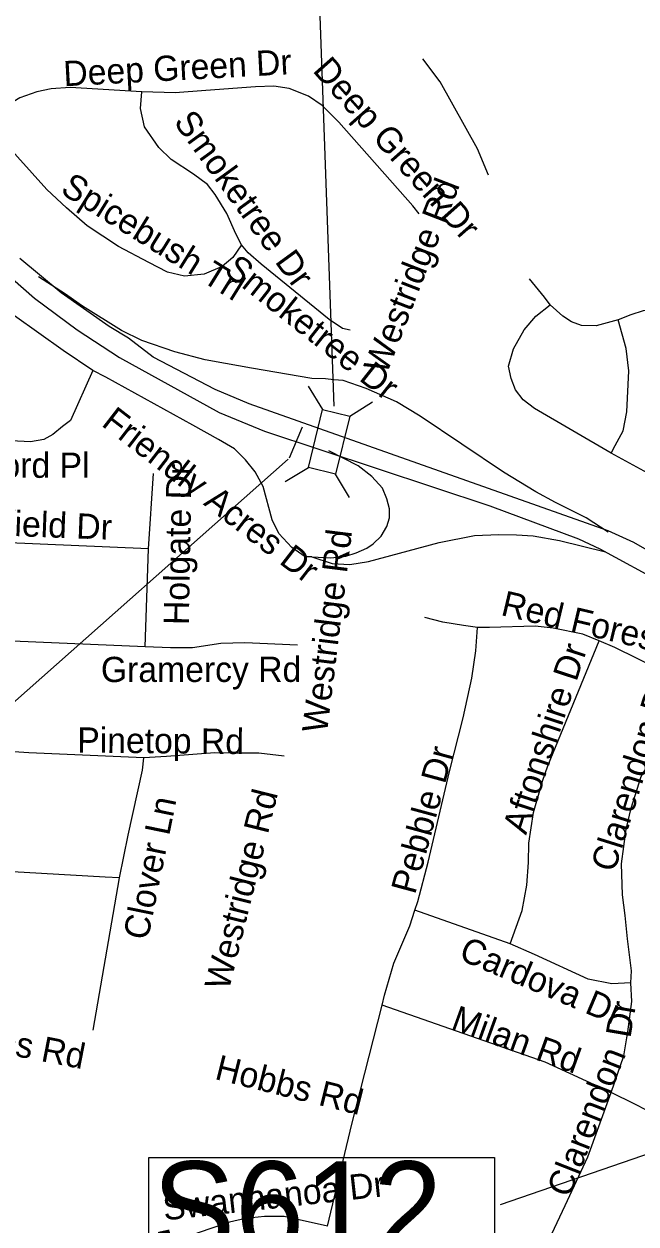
# Model space of a CAD drawing. Extents: x 1662474 to 1856135, y 779280 to 917889.
# Drawn here: x 1747522 to 1749829, y 858234 to 862754 of the extents above; entities that cross this region are included whole.
import ezdxf

# ---------------------------------------------------------------- set-up
doc = ezdxf.new("R2010")
doc.units = 0
for name, color, linetype in [('Exist Road Non-System Structure Non-Sys NCDOT Attributed CELL', 7, 'Continuous'), ('Exist Road Non-System Structure Non-Sys NCDOT Number Label', 7, 'Continuous'), ('Exist Road Non-System Type 51', 7, 'Continuous'), ('Exist Road Non-System Type 51 Label', 7, 'Continuous'), ('Exist Road Secondary Structure Ovrhead Sign CELL', 7, 'Continuous'), ('Exist Road Secondary Structure Ovrhead Sign Number Label', 7, 'Continuous'), ('Exist Road Secondary Type 51 Divided Attributed', 7, 'Continuous')]:
    doc.layers.add(name, color=color, linetype=linetype)

msp = doc.modelspace()

# ---------------------------------------------------------------- linework, layer by layer
at = {"layer": 'Exist Road Non-System Structure Non-Sys NCDOT Attributed CELL'}
for p, q in [((1748648.1, 861302), (1748594.8, 861390.1)), ((1748749.9, 861277), (1748836, 861330.8)), ((1748505.9, 861030), (1748593.9, 861083.3)), ((1748749.4, 860970.2), (1748696.1, 861058.2))]:
    msp.add_line(p, q, dxfattribs=at)
msp.add_lwpolyline([(1748593.9, 861083.3), (1748647.6, 861302.2), (1748749.9, 861277), (1748696.1, 861058.2)], close=True, dxfattribs=at)
at = {"layer": 'Exist Road Non-System Structure Non-Sys NCDOT Number Label'}
msp.add_line((1748691.5, 861314.6), (1748579, 864411.5), dxfattribs=at)
at = {"layer": 'Exist Road Non-System Type 51'}
for p, q in [((1747991.6, 860776.5), (1748010.4, 861061)), ((1747978.1, 860407.4), (1747991.6, 860776.5)), ((1747782.8, 858964.4), (1747881.5, 859537.4)), ((1749355.1, 859288.4), (1748995.6, 859415.6)), ((1748758.1, 858609.6), (1748871.8, 859057.4)), ((1748665.4, 858225.1), (1748758.1, 858609.6)), ((1749397.6, 857956.4), (1749561.8, 858303))]:
    msp.add_line(p, q, dxfattribs=at)
for points in [[(1749272.5, 862184.6), (1749231.1, 862283.5), (1749090.4, 862535.8), (1749025.9, 862622.1)], [(1747965.4, 862498.2), (1747695.6, 862514.8), (1747624, 862509.8), (1747570.6, 862498.2), (1747506.1, 862475.7), (1747438.4, 862434.7), (1747384.4, 862390.6)], [(1749011.1, 862038.9), (1748987.5, 862068.9), (1748709.2, 862383.8), (1748645.5, 862447.4), (1748593.8, 862482.5), (1748521.9, 862510.9), (1748463.6, 862520), (1748394.9, 862516.6), (1748207.1, 862503.5), (1748091.6, 862494.9), (1747965.4, 862498.2)], [(1748341.6, 861921.4), (1748320.9, 861962.9), (1748286.4, 862040), (1748242.4, 862111.6), (1748213.5, 862149.9), (1748160.5, 862187.8), (1748077, 862243.9), (1748030, 862288.8), (1747975.9, 862367), (1747961.2, 862435), (1747965.4, 862498.2)], [(1748341.6, 861921.4), (1748308.5, 861874.1), (1748268.6, 861840), (1748201.6, 861811.6), (1748126.9, 861804.2), (1748063.4, 861819.2), (1747992, 861855.4), (1747878.4, 861916.1), (1747760.5, 861994), (1747682.2, 862061.5), (1747608.2, 862130.8), (1747442.6, 862314.8), (1747384.4, 862390.6)], [(1747781.1, 861448.1), (1747669.6, 861524.2), (1747485.4, 861654.4), (1747197.8, 861926.4), (1747114.6, 862019.8), (1746974.1, 862205.6)], [(1748751.8, 861600.4), (1748721.9, 861606.7), (1748672, 861641.2), (1748415.6, 861849.2), (1748366.5, 861891.9), (1748341.6, 861921.4)], [(1748724.8, 861410.4), (1748689.4, 861413.8), (1748658.1, 861416.9), (1748607.1, 861419), (1748379.4, 861457.6), (1748281.1, 861475.2), (1748204.2, 861489.1), (1748090.6, 861518.4), (1747965.8, 861561.2), (1747889.6, 861599.6), (1747742.6, 861691.4), (1747678.1, 861736), (1747575.9, 861801.4)], [(1749505.1, 861696.2), (1749483.9, 861725.2), (1749427.9, 861794)], [(1749735.2, 861137.6), (1749446.5, 861305.4), (1749404, 861338.7), (1749374.6, 861376.2), (1749358.1, 861419), (1749348.4, 861465.2), (1749366.5, 861530.8), (1749407.9, 861601.7), (1749451.8, 861653.4), (1749505.1, 861696.2)], [(1749761.2, 861639.8), (1749678.9, 861616.6), (1749623.6, 861617.9), (1749586.1, 861631.6), (1749552.9, 861653.4), (1749505.1, 861696.2)], [(1749966.5, 861677.2), (1749918.1, 861674.1), (1749856, 861673), (1749810, 861658.6), (1749761.2, 861639.8)], [(1749735.2, 861137.6), (1749750.8, 861166.2), (1749779.9, 861221.1), (1749794.6, 861293.2), (1749802.1, 861447.1), (1749791.6, 861531.6), (1749761.2, 861639.8)], [(1747781.1, 861448.1), (1747696.9, 861260.4), (1747666.5, 861237.6), (1747630, 861208.2), (1747596.6, 861189.1), (1747546.9, 861180.4), (1747300.9, 861191.9)], [(1748607.1, 860747.1), (1748581.4, 860746.9), (1748531.6, 860781.4), (1748482.2, 860834.8), (1748457.4, 860885.7), (1748424, 861011.4), (1748392.8, 861067), (1748356.2, 861112.4), (1748315.6, 861153.4), (1748255.1, 861188.9), (1748158.6, 861242.6), (1747830, 861423.2), (1747781.1, 861448.1)], [(1749723.6, 860840.2), (1749640.5, 860893.2), (1749524.8, 860950.8), (1749450.8, 860992.2), (1749328.9, 861066.2), (1749015.4, 861276.2), (1748925.9, 861330.5), (1748811.1, 861381.2), (1748724.8, 861410.4)], [(1748607.1, 860747.1), (1748678, 860743.4), (1748735.5, 860749.7), (1748774.6, 860761.5), (1748814.2, 860779.6), (1748838.1, 860796.2), (1748868.4, 860825), (1748889.6, 860860.8), (1748899.9, 860893.5), (1748899.9, 860927.4), (1748889.6, 860965.7), (1748872.8, 861005.9), (1748833.4, 861049.7), (1748781.6, 861089.9), (1748670.4, 861145.8)], [(1747991.6, 860776.5), (1747436.4, 860800.4), (1747084.4, 860817.9), (1747046.9, 860829.8), (1747007.1, 860846), (1746939.5, 860896.2), (1746904.1, 860946), (1746880.4, 861001.4), (1746850, 861140.8)], [(1750665.6, 860788.9), (1750624.1, 860809.5), (1750559.6, 860837.9), (1750435.5, 860882.5), (1750263.9, 860937.9), (1750042.9, 861000.6), (1749873, 861061.8), (1749735.2, 861137.6)], [(1748607.1, 860747.1), (1748683.6, 860721.4), (1748749.6, 860717.7), (1748820.6, 860729.5), (1749087.2, 860801.2), (1749220.6, 860827.4), (1749312.1, 860830.5), (1749378.9, 860829.8), (1749441.2, 860825.6), (1749540.5, 860808), (1749713.4, 860765.2)], [(1747978.1, 860407.4), (1746535.4, 860469.9), (1746483.4, 860479.1), (1746425.9, 860501.2), (1746337.4, 860556.5)], [(1749231.1, 860480.4), (1749178.9, 860487.8), (1749100.9, 860500.1), (1749033.1, 860517.9)], [(1748995.6, 859415.6), (1749006.4, 859448.4), (1749045.8, 859597), (1749125.9, 859937.7), (1749177, 860140.8), (1749210.1, 860290.2), (1749225, 860393.2), (1749231.1, 860480.4)], [(1749690.4, 860430.6), (1749628.9, 860455.5), (1749516.4, 860478.4), (1749448.6, 860485.7), (1749276.8, 860480.4), (1749231.1, 860480.4)], [(1748553.1, 860413.8), (1748354.1, 860422.9), (1748263.6, 860420.1), (1748157.4, 860404.4), (1748073.9, 860404.4), (1747978.1, 860407.4)], [(1749355.1, 859288.4), (1749399.2, 859414.9), (1749417.4, 859510.4), (1749423.1, 859595.4), (1749425, 859668.6), (1749442.9, 859783.6), (1749475.9, 859901.9), (1749496.9, 859959.9), (1749690.4, 860430.6)], [(1750044.9, 860237.4), (1749918.1, 860322.2), (1749748.6, 860405.4), (1749690.4, 860430.6)], [(1749809.2, 859141.6), (1749811.4, 859186.8), (1749796.9, 859308.2), (1749788.2, 859395.7), (1749778, 859473.9), (1749774.4, 859590.4), (1749791.9, 859721.1), (1749810.9, 859800.4), (1749848.9, 859918.8), (1749905.9, 860019.5), (1749986.1, 860137.1), (1750044.9, 860237.4)], [(1747973.1, 859989.4), (1747539.5, 860008.5), (1746382.2, 860085.7), (1746336.4, 860094.1), (1746312.5, 860104.4)], [(1747881.5, 859537.4), (1747914.9, 859698.9), (1747968.6, 859943.2), (1747973.1, 859989.4)], [(1748503.2, 859995.4), (1748407.4, 860006.9), (1748305.4, 860006.9), (1748241.6, 860008), (1748059.4, 859994.6), (1747973.1, 859989.4)], [(1747881.5, 859537.4), (1747828.1, 859539.8), (1747237.6, 859574.2), (1747125.6, 859571.5), (1747057.1, 859545.2), (1747005.9, 859502.2), (1746979.4, 859455.2), (1746920.9, 859346.9)], [(1748871.8, 859057.4), (1748880.4, 859096.2), (1748916.1, 859216.2), (1748976.8, 859357.1), (1748995.6, 859415.6)], [(1749809.2, 859141.6), (1749737.4, 859138.4), (1749648.9, 859156.2), (1749445.8, 859249.2), (1749355.1, 859288.4)], [(1749735.2, 858729), (1749782.5, 858867.6), (1749797.6, 858957.1), (1749812.9, 859072.4), (1749809.2, 859141.6)], [(1749735.2, 858729), (1749486.4, 858842.9), (1748871.8, 859057.4)], [(1749561.8, 858303), (1749647.1, 858486.8), (1749735.2, 858729)], [(1750034.6, 858579.9), (1750000.9, 858594.9), (1749824.8, 858685.4), (1749735.2, 858729)], [(1748665.4, 858225.1), (1748502.1, 858261.6), (1748428.4, 858261.4), (1748357.4, 858254.2), (1748296.9, 858240.6), (1748175.1, 858198.9), (1748121.9, 858174.7)]]:
    msp.add_lwpolyline(points, dxfattribs=at)
at = {"layer": 'Exist Road Secondary Structure Ovrhead Sign CELL'}
msp.add_line((1748570.6, 861234.7), (1748521.9, 861118), dxfattribs=at)
at = {"layer": 'Exist Road Secondary Structure Ovrhead Sign Number Label'}
for p, q in [((1748518, 861115), (1746882.7, 859670)), ((1751469.6, 859048.3), (1749316.8, 858305.3))]:
    msp.add_line(p, q, dxfattribs=at)
msp.add_lwpolyline([(1747992.9, 858484), (1749295.5, 858484), (1749295.5, 858089.1), (1747992.9, 858089.1)], close=True, dxfattribs=at)
at = {"layer": 'Exist Road Secondary Type 51 Divided Attributed'}
for points in [[(1747343, 861911.7), (1747561.2, 861721), (1747722.1, 861601.7), (1747881.9, 861497.5), (1748257.4, 861290.3), (1748428.2, 861220.5), (1749277.9, 860938.9), (1749612.3, 860814.5), (1749692.7, 860777.1), (1749937.3, 860643.6)], [(1752263.3, 858042), (1752107.8, 858250.4), (1752044.2, 858331.7), (1751932.7, 858493.5), (1751792.2, 858721.7), (1751645.3, 858971), (1751574.1, 859096.6), (1751477.2, 859265.2), (1751349.6, 859476.5), (1751198.2, 859686.7), (1751008.7, 859907.1), (1750878.9, 860049.8), (1750684.3, 860231.4), (1750463.7, 860406.5), (1750235.7, 860562.7), (1749820.8, 860800.5), (1749724, 860845.3), (1748371.2, 861323.3), (1748242.2, 861377), (1748009.3, 861498.7), (1747916.1, 861570.3), (1747843.4, 861613.9), (1747662, 861741.7), (1747505.7, 861870.3)]]:
    msp.add_lwpolyline(points, dxfattribs=at)

# ---------------------------------------------------------------- texts
at = {"layer": 'Exist Road Non-System Type 51 Label'}
for s, rotation, p in [('Deep Green Dr', 3.0539, (1747672.7, 862519.1)), ('Deep Green Dr', 311.551, (1748606.8, 862576.9)), ('Smoketree Dr', 305.9734, (1748083.4, 862384.4)), ('Spicebush Trl', 328.0684, (1747654.8, 862118.5)), ('Westridge Rd', 68.8614, (1748888.5, 861430.6)), ('Smoketree Dr', 321.6162, (1748271.8, 861817.9)), ('Friendly Acres Dr', 322.2642, (1747810, 861243.1)), ('Holgate Dr', 88.9776, (1748143.1, 860489.2)), ('Redfield Dr', 357.7902, (1747216.5, 860835.5)), ('Westridge Rd', 82.8916, (1748663.7, 860080.3)), ('Red Forest Rd', 346.6895, (1749315.8, 860528)), ('Aftonshire Dr', 71.8173, (1749414.5, 859696.7)), ('Gramercy Rd', 0.051, (1747811.8, 860275)), ('Clarendon Dr', 72.6597, (1749747.4, 859554.6)), ('Pinetop Rd', 359.4996, (1747722.3, 860009.4)), ('Pebble Dr', 74.8472, (1748995.9, 859471.9)), ('Pebble Dr', 74.8472, (1748995.9, 859471.9)), ('Clover Ln', 78.4447, (1747988.2, 859299.5)), ('Westridge Rd', 75.9953, (1748293.7, 859110.1)), ('Cardova Dr', 337.0593, (1749156.6, 859231.9)), ('Dr', 80.281, (1749807.5, 858931.4)), ('Milan Rd', 340.1152, (1749126.9, 858969.4)), ('Hobbs Rd', 348.9879, (1747187.1, 858924.8)), ('Clarendon', 68.5769, (1749578.6, 858329.2)), ('Hobbs Rd', 346.0081, (1748237.3, 858780.2)), ('Swannanoa Dr', 6.2677, (1748050.7, 858246.9))]:
    msp.add_text(s, height=95, rotation=rotation, dxfattribs=at).set_placement(p)
msp.add_text('Chadford Pl', height=95, dxfattribs=at).set_placement((1747098, 861044.4))
at = {"layer": 'Exist Road Secondary Structure Ovrhead Sign Number Label'}
msp.add_text('S612', height=350, dxfattribs=at).set_placement((1748005.4, 858119.7))

doc.saveas('drawing.dxf')
